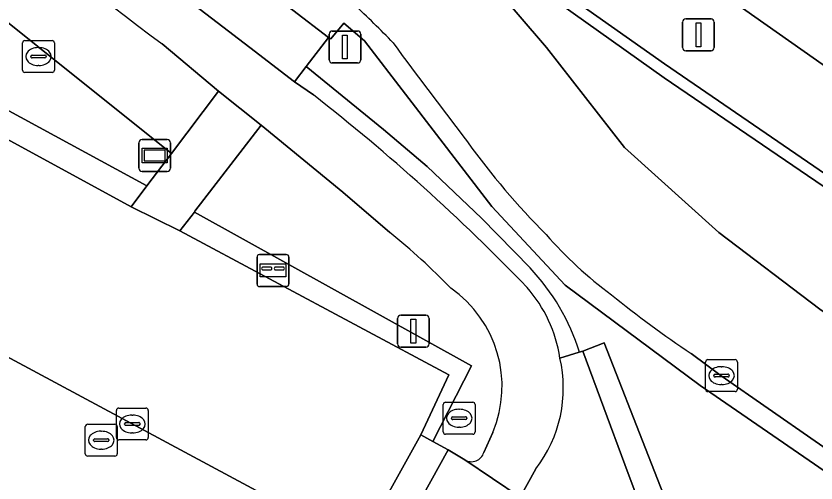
# Model space of a CAD drawing. Extents: x 159489 to 160304, y 383825 to 384531.
# Drawn here: x 160176.96 to 160202.04, y 384004.07 to 384018.7 of the extents above; entities that cross this region are included whole.
import ezdxf

# ---------------------------------------------------------------- set-up
doc = ezdxf.new("R2010")
doc.units = 0
for name, color, linetype in [('IMGEO_Berm_groen', 7, 'Continuous'), ('IMGEO_Berm_open', 7, 'Continuous'), ('IMGEO_Brievenbus', 7, 'Continuous'), ('IMGEO_Fietspad_gesloten', 7, 'Continuous'), ('IMGEO_Fietspad_open', 7, 'Continuous'), ('IMGEO_Groenvoorziening', 7, 'Continuous'), ('IMGEO_Haag', 7, 'Continuous'), ('IMGEO_Informatiebord', 7, 'Continuous'), ('IMGEO_Kolk', 7, 'Continuous'), ('IMGEO_Lichtmast', 7, 'Continuous'), ('IMGEO_OVBaan_gesloten', 7, 'Continuous'), ('IMGEO_Rijbaan_lokaal_gesloten', 7, 'Continuous'), ('IMGEO_Rijbaan_lokaal_open', 7, 'Continuous'), ('IMGEO_Rioolput', 7, 'Continuous'), ('IMGEO_Verkeersbordpaal', 7, 'Continuous'), ('IMGEO_Verkeerseiland_open', 7, 'Continuous'), ('IMGEO_Voetpad_open', 7, 'Continuous')]:
    doc.layers.add(name, color=color, linetype=linetype)

msp = doc.modelspace()

# ---------------------------------------------------------------- linework, layer by layer
at = {"layer": 'IMGEO_Berm_groen'}
for points in [[(160214.093, 384008.867), (160192.033, 384024.368), (160190.364, 384022.091), (160197.288, 384017.199), (160207.188, 384010.424), (160214.517, 384005.523)], [(160198.414, 384007.124), (160194.18, 384010.263), (160191.88, 384012.729), (160189.171, 384016.251), (160187.884, 384017.918), (160187.238, 384018.475), (160186.824, 384017.982), (160186.76, 384018.031), (160186.057, 384017.118), (160188.475, 384015.148), (160189.847, 384013.979), (160191.548, 384012.368), (160193.077, 384010.806)], [(160194.621, 384008.168), (160194.728, 384008.2), (160195.401, 384008.457), (160198.179, 384001.355), (160226.956, 383984.813), (160229.786, 383987.367), (160221.742, 383991.739), (160210.912, 383998.526), (160198.414, 384007.124)]]:
    msp.add_lwpolyline(points, dxfattribs=at)
msp.add_arc((160188.199, 384006.18), 6.723, 17.1999, 43.4803, dxfattribs=at)
at = {"layer": 'IMGEO_Berm_open'}
for points in [[(160171.284, 384029.491), (160174.4, 384027.36), (160180.13, 384023.491), (160183.545, 384021.196), (160183.174, 384020.627), (160185.635, 384018.885), (160186.76, 384018.031), (160186.824, 384017.982), (160187.238, 384018.475), (160187.884, 384017.918), (160189.171, 384016.251), (160191.88, 384012.729), (160194.18, 384010.263), (160198.414, 384007.124), (160210.912, 383998.526), (160221.742, 383991.739), (160229.786, 383987.367), (160226.956, 383984.813), (160226.628, 383984.32), (160227.188, 383983.998), (160230.463, 383987.072)], [(160192.033, 384024.368), (160191.765, 384024.556), (160189.912, 384022.001), (160197.279, 384016.758), (160211.975, 384006.752)], [(160214.517, 384005.523), (160207.188, 384010.424), (160197.288, 384017.199), (160190.364, 384022.091), (160192.033, 384024.368)], [(160186.057, 384017.118), (160185.689, 384016.64), (160186.285, 384016.225)], [(160193.077, 384010.806), (160191.548, 384012.368), (160189.847, 384013.979), (160188.475, 384015.148), (160186.057, 384017.118)], [(160194.011, 384007.982), (160194.621, 384008.168)], [(160213.754, 383997.435), (160207.26, 384001.763), (160203.494, 384004.355), (160199.073, 384007.428), (160198.13, 384008.122)]]:
    msp.add_lwpolyline(points, dxfattribs=at)
for centre, radius, start, end in [((160169.438, 383999.34), 26.779, 43.7478, 47.4296), ((160342.269, 384130.682), 190.493, 216.3188, 217.48596), ((160147.483, 383966.427), 63.131, 43.88925, 52.07489), ((160210.917, 384029.09), 24.448, 215.9002, 224.8323), ((160203.267, 384020.306), 12.857, 221.1041, 233.5699), ((160188.199, 384006.18), 6.723, 17.1999, 43.4803), ((160189.76, 384007.345), 4.299, 8.5161, 41.4836), ((160216.727, 384036), 33.511, 230.9872, 236.2926)]:
    msp.add_arc(centre, radius, start, end, dxfattribs=at)
at = {"layer": 'IMGEO_Brievenbus'}
for p, q in [((160184.514, 384010.298), (160184.514, 384011.139)), ((160184.514, 384011.139), (160184.514, 384010.298)), ((160184.589, 384011.223), (160185.43, 384011.223)), ((160185.43, 384011.223), (160184.589, 384011.223)), ((160185.514, 384011.148), (160185.514, 384010.307)), ((160185.514, 384010.307), (160185.514, 384011.148)), ((160184.958, 384010.83), (160184.681, 384010.83)), ((160185.35, 384010.83), (160185.073, 384010.83)), ((160184.681, 384010.746), (160184.958, 384010.746)), ((160185.073, 384010.746), (160185.35, 384010.746)), ((160185.439, 384010.223), (160184.598, 384010.223)), ((160184.598, 384010.223), (160185.439, 384010.223))]:
    msp.add_line(p, q, dxfattribs=at)
msp.add_lwpolyline([(160184.615, 384010.93), (160185.422, 384010.93), (160185.422, 384010.525), (160184.615, 384010.525), (160184.615, 384010.93)], dxfattribs=at)
for centre, radius, start, end in [((160184.592, 384011.145), 0.0779, 92.4484, 184.2845), ((160184.592, 384011.145), 0.0779, 92.4484, 184.2845), ((160185.436, 384011.145), 0.0779, 2.4484, 94.2845), ((160185.436, 384011.145), 0.0779, 2.4484, 94.2845), ((160184.711, 384010.788), 0.0519, 125.8089, 234.1911), ((160184.927, 384010.788), 0.0519, 305.8089, 54.1911), ((160185.104, 384010.788), 0.0519, 125.8089, 234.1911), ((160185.32, 384010.788), 0.0519, 305.8089, 54.1911), ((160184.592, 384010.301), 0.0779, 182.4484, 274.2845), ((160184.592, 384010.301), 0.0779, 182.4484, 274.2845), ((160185.436, 384010.301), 0.0779, 272.4484, 4.2845), ((160185.436, 384010.301), 0.0779, 272.4484, 4.2845)]:
    msp.add_arc(centre, radius, start, end, dxfattribs=at)
at = {"layer": 'IMGEO_Fietspad_gesloten'}
for points in [[(160186.285, 384016.225), (160185.689, 384016.64), (160184.291, 384017.718), (160182.241, 384019.286), (160173.322, 384026.105), (160170.479, 384028.424)], [(160181.542, 384017.824), (160183.304, 384016.343), (160184.648, 384015.282), (160187.202, 384013.183), (160188.683, 384011.914)], [(160191.909, 384005.651), (160191.626, 384005.025)], [(160229.803, 383982.15), (160229.567, 383982.285), (160229.169, 383982.512), (160226.953, 383983.777), (160216.335, 383989.841), (160192.589, 384003.302), (160192.767, 384003.622), (160191.026, 384004.793), (160190.504, 384005.107), (160188.55, 384001.577), (160201.372, 383994.348), (160223.515, 383981.702), (160229.916, 383977.957), (160233.553, 383975.84), (160236.189, 383977.908), (160236.426, 383978.195)], [(160191.026, 384004.793), (160192.767, 384003.622), (160193.262, 384004.511)]]:
    msp.add_lwpolyline(points, dxfattribs=at)
for centre, radius, start, end in [((160411.383, 384322.615), 381.739, 230.65996, 232.98021), ((160147.483, 383966.427), 63.131, 43.88925, 52.07489), ((160175.698, 383995.825), 20.675, 43.9247, 51.0925), ((160188.464, 384007.096), 3.735, 337.2458, 55.334), ((160189.76, 384007.345), 4.299, 8.5161, 41.4836), ((160189.963, 384007.039), 4.156, 322.5355, 13.1104), ((160191.238, 384005.138), 0.404, 238.4356, 343.8441)]:
    msp.add_arc(centre, radius, start, end, dxfattribs=at)
at = {"layer": 'IMGEO_Fietspad_open'}
msp.add_lwpolyline([(160184.648, 384015.282), (160183.304, 384016.343), (160181.832, 384014.395), (160181.06, 384013.373), (160180.567, 384012.72), (160182.097, 384011.968), (160182.548, 384012.554), (160182.568, 384012.58)], close=True, dxfattribs=at)
at = {"layer": 'IMGEO_Groenvoorziening'}
for points in [[(160131.209, 384039.227), (160154.779, 384026.564), (160157.18, 384030.947), (160159.808, 384029.547), (160157.408, 384025.152), (160157.615, 384025.041), (160160.198, 384029.912), (160160.718, 384029.61), (160158.589, 384025.586), (160181.06, 384013.373), (160181.832, 384014.395), (160165.111, 384027.771), (160150.52, 384039.966)], [(160188.683, 384011.914), (160187.202, 384013.183), (160184.648, 384015.282), (160182.568, 384012.58), (160182.548, 384012.554), (160191.243, 384007.736), (160190.022, 384005.371), (160190.504, 384005.107), (160191.026, 384004.793)], [(160191.626, 384005.025), (160191.909, 384005.651)]]:
    msp.add_lwpolyline(points, dxfattribs=at)
for points in [[(160158.589, 384025.586), (160160.718, 384029.61), (160160.198, 384029.912), (160157.615, 384025.041), (160157.797, 384024.943), (160160.959, 384023.29), (160174.067, 384016.228), (160174.948, 384015.783), (160180.567, 384012.72), (160181.06, 384013.373)], [(160182.548, 384012.554), (160182.097, 384011.968), (160190.53, 384007.455), (160189.651, 384005.574), (160190.022, 384005.371), (160191.243, 384007.736)], [(160194.728, 384008.2), (160196.044, 384004.651), (160197.413, 384000.985), (160216.644, 383990.067), (160226.628, 383984.32), (160226.956, 383984.813), (160198.179, 384001.355), (160195.401, 384008.457)]]:
    msp.add_lwpolyline(points, close=True, dxfattribs=at)
for centre, radius, start, end in [((160175.698, 383995.825), 20.675, 43.9247, 51.0925), ((160188.464, 384007.096), 3.735, 337.2458, 55.334), ((160191.238, 384005.138), 0.404, 238.4356, 343.8441)]:
    msp.add_arc(centre, radius, start, end, dxfattribs=at)
at = {"layer": 'IMGEO_Haag'}
for points in [[(160158.589, 384025.586), (160160.718, 384029.61), (160160.198, 384029.912), (160157.615, 384025.041), (160157.797, 384024.943), (160160.959, 384023.29), (160174.067, 384016.228), (160174.948, 384015.783), (160180.567, 384012.72), (160181.06, 384013.373)], [(160182.548, 384012.554), (160182.097, 384011.968), (160190.53, 384007.455), (160189.651, 384005.574), (160190.022, 384005.371), (160191.243, 384007.736)], [(160194.728, 384008.2), (160196.044, 384004.651), (160197.413, 384000.985), (160216.644, 383990.067), (160226.628, 383984.32), (160226.956, 383984.813), (160198.179, 384001.355), (160195.401, 384008.457)]]:
    msp.add_lwpolyline(points, close=True, dxfattribs=at)
at = {"layer": 'IMGEO_Informatiebord'}
for p, q in [((160180.908, 384014.828), (160181.698, 384014.828)), ((160181.698, 384014.828), (160180.908, 384014.828)), ((160180.808, 384013.928), (160180.808, 384014.728)), ((160180.808, 384014.728), (160180.808, 384013.928)), ((160181.798, 384014.728), (160181.798, 384013.928)), ((160181.798, 384013.928), (160181.798, 384014.728)), ((160181.698, 384013.828), (160180.908, 384013.828)), ((160180.908, 384013.828), (160181.698, 384013.828))]:
    msp.add_line(p, q, dxfattribs=at)
for points in [[(160180.909, 384014.56), (160181.697, 384014.56), (160181.697, 384014.096), (160180.909, 384014.096), (160180.909, 384014.56)], [(160180.974, 384014.495), (160180.974, 384014.161), (160181.632, 384014.161), (160181.632, 384014.495), (160180.974, 384014.495)]]:
    msp.add_lwpolyline(points, dxfattribs=at)
for centre, start, end in [((160180.908, 384014.728), 90, 180), ((160180.908, 384014.728), 90, 180), ((160181.698, 384014.728), 0, 90), ((160181.698, 384014.728), 360, 90), ((160180.908, 384013.928), 180, 270), ((160180.908, 384013.928), 180, 270), ((160181.698, 384013.928), 270, 0), ((160181.698, 384013.928), 270, 0)]:
    msp.add_arc(centre, 0.1, start, end, dxfattribs=at)
at = {"layer": 'IMGEO_Kolk'}
for p, q in [((160198.58, 384007.005), (160198.58, 384007.857)), ((160198.655, 384007.931), (160199.507, 384007.931)), ((160199.581, 384007.857), (160199.581, 384007.005)), ((160199.068, 384007.711), (160199.093, 384007.711)), ((160198.839, 384007.425), (160198.839, 384007.437)), ((160199.277, 384007.388), (160198.879, 384007.388)), ((160198.882, 384007.474), (160199.28, 384007.474)), ((160199.323, 384007.437), (160199.323, 384007.425)), ((160199.091, 384007.151), (160199.066, 384007.151)), ((160199.507, 384006.931), (160198.655, 384006.931)), ((160190.429, 384006.595), (160191.281, 384006.595)), ((160180.103, 384005.489), (160180.103, 384006.341)), ((160180.178, 384006.415), (160181.03, 384006.415)), ((160181.104, 384006.341), (160181.104, 384005.489)), ((160190.354, 384005.669), (160190.354, 384006.521)), ((160190.842, 384006.375), (160190.867, 384006.375)), ((160191.355, 384006.521), (160191.355, 384005.669)), ((160180.591, 384006.195), (160180.616, 384006.195)), ((160190.613, 384006.089), (160190.613, 384006.101)), ((160191.051, 384006.052), (160190.653, 384006.052)), ((160190.656, 384006.138), (160191.054, 384006.138)), ((160191.097, 384006.101), (160191.097, 384006.089)), ((160180.362, 384005.909), (160180.362, 384005.921)), ((160180.8, 384005.872), (160180.402, 384005.872)), ((160180.405, 384005.958), (160180.803, 384005.958)), ((160180.846, 384005.921), (160180.846, 384005.909)), ((160190.865, 384005.815), (160190.84, 384005.815)), ((160180.614, 384005.635), (160180.589, 384005.635)), ((160191.281, 384005.595), (160190.429, 384005.595)), ((160181.03, 384005.415), (160180.178, 384005.415))]:
    msp.add_line(p, q, dxfattribs=at)
for points in [[(160198.58, 384007.005), (160198.58, 384007.857)], [(160198.655, 384007.931), (160199.507, 384007.931)], [(160199.581, 384007.857), (160199.581, 384007.005)], [(160199.507, 384006.931), (160198.655, 384006.931)], [(160190.429, 384006.595), (160191.281, 384006.595)], [(160180.103, 384005.489), (160180.103, 384006.341)], [(160180.178, 384006.415), (160181.03, 384006.415)], [(160181.104, 384006.341), (160181.104, 384005.489)], [(160190.354, 384005.669), (160190.354, 384006.521)], [(160191.355, 384006.521), (160191.355, 384005.669)], [(160191.281, 384005.595), (160190.429, 384005.595)], [(160181.03, 384005.415), (160180.178, 384005.415)]]:
    msp.add_lwpolyline(points, dxfattribs=at)
for centre, radius, start, end in [((160198.657, 384007.855), 0.0765, 91.552, 178.448), ((160198.657, 384007.855), 0.0765, 91.552, 178.448), ((160199.505, 384007.855), 0.0765, 1.552, 88.448), ((160199.505, 384007.855), 0.0765, 1.552, 88.448), ((160198.879, 384007.434), 0.0403, 85.8775, 175.7526), ((160198.876, 384007.424), 0.0366, 178.938, 274.7102), ((160199.28, 384007.431), 0.043, 264.8664, 352.4533), ((160199.284, 384007.436), 0.0386, 1.7309, 96.639), ((160198.657, 384007.007), 0.0765, 181.552, 268.448), ((160198.657, 384007.007), 0.0765, 181.552, 268.448), ((160199.505, 384007.007), 0.0765, 271.552, 358.448), ((160199.505, 384007.007), 0.0765, 271.552, 358.448), ((160190.431, 384006.519), 0.0765, 91.552, 178.448), ((160190.431, 384006.519), 0.0765, 91.552, 178.448), ((160191.279, 384006.519), 0.0765, 1.552, 88.448), ((160191.279, 384006.519), 0.0765, 1.552, 88.448), ((160180.18, 384006.339), 0.0765, 91.552, 178.448), ((160180.18, 384006.339), 0.0765, 91.552, 178.448), ((160181.028, 384006.339), 0.0765, 1.552, 88.448), ((160181.028, 384006.339), 0.0765, 1.552, 88.448), ((160190.653, 384006.098), 0.0403, 85.8775, 175.7526), ((160190.65, 384006.088), 0.0366, 178.938, 274.7102), ((160191.054, 384006.095), 0.043, 264.8664, 352.4533), ((160191.058, 384006.1), 0.0386, 1.7309, 96.639), ((160180.402, 384005.918), 0.0403, 85.8775, 175.7526), ((160180.399, 384005.908), 0.0366, 178.938, 274.7102), ((160180.803, 384005.915), 0.043, 264.8664, 352.4533), ((160180.807, 384005.92), 0.0386, 1.7309, 96.639), ((160190.431, 384005.671), 0.0765, 181.552, 268.448), ((160190.431, 384005.671), 0.0765, 181.552, 268.448), ((160191.279, 384005.671), 0.0765, 271.552, 358.448), ((160191.279, 384005.671), 0.0765, 271.552, 358.448), ((160180.18, 384005.491), 0.0765, 181.552, 268.448), ((160180.18, 384005.491), 0.0765, 181.552, 268.448), ((160181.028, 384005.491), 0.0765, 271.552, 358.448), ((160181.028, 384005.491), 0.0765, 271.552, 358.448)]:
    msp.add_arc(centre, radius, start, end, dxfattribs=at)
for centre, major_axis, ratio, start_param, end_param in [((160199.067, 384007.431), (-0.387, 0.002), 0.722429, 4.712389, 7.853982), ((160199.092, 384007.431), (-0.39, 0.002), 0.717154, 1.570796, 4.712389), ((160190.841, 384006.095), (-0.387, 0.002), 0.722429, 4.712389, 7.853982), ((160190.866, 384006.095), (-0.39, 0.002), 0.717154, 1.570796, 4.712389), ((160180.59, 384005.915), (-0.387, 0.002), 0.722429, 4.712389, 7.853982), ((160180.615, 384005.915), (-0.39, 0.002), 0.717154, 1.570796, 4.712389)]:
    msp.add_ellipse(centre, major_axis=major_axis, ratio=ratio, start_param=start_param, end_param=end_param, dxfattribs=at)
at = {"layer": 'IMGEO_Lichtmast'}
for p, q in [((160197.961, 384018.61), (160198.751, 384018.61)), ((160198.751, 384018.61), (160197.961, 384018.61)), ((160197.861, 384017.71), (160197.861, 384018.51)), ((160197.861, 384018.51), (160197.861, 384017.71)), ((160198.851, 384018.51), (160198.851, 384017.71)), ((160198.851, 384017.71), (160198.851, 384018.51)), ((160198.751, 384017.61), (160197.961, 384017.61)), ((160197.961, 384017.61), (160198.751, 384017.61)), ((160189.019, 384009.323), (160189.809, 384009.323)), ((160189.809, 384009.323), (160189.019, 384009.323)), ((160188.919, 384008.423), (160188.919, 384009.223)), ((160188.919, 384009.223), (160188.919, 384008.423)), ((160189.909, 384009.223), (160189.909, 384008.423)), ((160189.909, 384008.423), (160189.909, 384009.223)), ((160189.809, 384008.323), (160189.019, 384008.323)), ((160189.019, 384008.323), (160189.809, 384008.323))]:
    msp.add_line(p, q, dxfattribs=at)
for points in [[(160198.281, 384018.485), (160198.431, 384018.485), (160198.431, 384017.735), (160198.281, 384017.735), (160198.281, 384018.485)], [(160189.339, 384009.198), (160189.489, 384009.198), (160189.489, 384008.448), (160189.339, 384008.448), (160189.339, 384009.198)]]:
    msp.add_lwpolyline(points, dxfattribs=at)
for centre, start, end in [((160197.961, 384018.51), 90, 180), ((160197.961, 384018.51), 90, 180), ((160198.751, 384018.51), 0, 90), ((160198.751, 384018.51), 360, 90), ((160197.961, 384017.71), 180, 270), ((160197.961, 384017.71), 180, 270), ((160198.751, 384017.71), 270, 0), ((160198.751, 384017.71), 270, 0), ((160189.019, 384009.223), 90, 180), ((160189.019, 384009.223), 90, 180), ((160189.809, 384009.223), 0, 90), ((160189.809, 384009.223), 360, 90), ((160189.019, 384008.423), 180, 270), ((160189.019, 384008.423), 180, 270), ((160189.809, 384008.423), 270, 0), ((160189.809, 384008.423), 270, 0)]:
    msp.add_arc(centre, 0.1, start, end, dxfattribs=at)
at = {"layer": 'IMGEO_OVBaan_gesloten'}
msp.add_lwpolyline([(160140.973, 384071.696), (160132.364, 384080.101), (160126.671, 384085.78), (160121.497, 384090.909), (160120.074, 384092.332), (160117.812, 384090.09), (160120.53, 384087.34), (160120.706, 384087.162), (160130.716, 384077.192), (160143.29, 384064.966), (160151.014, 384057.786), (160158.099, 384051.509), (160167.768, 384043.203), (160168.075, 384042.939), (160180.122, 384033.232), (160180.398, 384033.017), (160184.203, 384030.049), (160189.688, 384026.016), (160189.992, 384025.804), (160191.765, 384024.556), (160192.033, 384024.368), (160214.093, 384008.867), (160218.72, 384005.678)], dxfattribs=at)
at = {"layer": 'IMGEO_Rijbaan_lokaal_gesloten'}
for points in [[(160223.143, 383991.747), (160224.64, 383990.945), (160230.445, 383987.768), (160233.21, 383990.207), (160230.94, 383991.406), (160226.066, 383994.102), (160221.474, 383996.782), (160215.453, 384000.497), (160208.731, 384004.945), (160202.167, 384009.511), (160198.995, 384011.919), (160196.039, 384014.58), (160193.588, 384017.718), (160189.912, 384022.001), (160188.181, 384023.28), (160181.904, 384027.951)], [(160211.975, 384006.752), (160197.279, 384016.758), (160189.912, 384022.001), (160193.588, 384017.718), (160196.039, 384014.58), (160198.995, 384011.919), (160202.167, 384009.511), (160208.731, 384004.945), (160215.453, 384000.497), (160221.474, 383996.782), (160226.066, 383994.102), (160230.94, 383991.406), (160233.21, 383990.207), (160235.839, 383992.526), (160229.073, 383996.182)], [(160198.13, 384008.122), (160199.073, 384007.428), (160203.494, 384004.355), (160207.26, 384001.763), (160213.754, 383997.435)]]:
    msp.add_lwpolyline(points, dxfattribs=at)
for centre, radius, start, end in [((160169.438, 383999.34), 26.779, 43.7478, 47.4296), ((160342.269, 384130.682), 190.493, 216.3188, 217.48596), ((160210.917, 384029.09), 24.448, 215.9002, 224.8323), ((160203.267, 384020.306), 12.857, 221.1041, 233.5699), ((160216.727, 384036), 33.511, 230.9872, 236.2926)]:
    msp.add_arc(centre, radius, start, end, dxfattribs=at)
at = {"layer": 'IMGEO_Rijbaan_lokaal_open'}
for points in [[(160182.097, 384011.968), (160180.567, 384012.72), (160174.948, 384015.783), (160172.127, 384010.464), (160175.513, 384008.647), (160187.713, 384002.099), (160189.651, 384005.574), (160190.53, 384007.455)], [(160190.504, 384005.107), (160190.022, 384005.371), (160189.651, 384005.574), (160187.713, 384002.099), (160188.55, 384001.577)]]:
    msp.add_lwpolyline(points, close=True, dxfattribs=at)
at = {"layer": 'IMGEO_Rioolput'}
for p, q in [((160177.16, 384017.004), (160177.16, 384017.856)), ((160177.235, 384017.93), (160178.087, 384017.93)), ((160178.161, 384017.856), (160178.161, 384017.004)), ((160177.648, 384017.71), (160177.673, 384017.71)), ((160177.419, 384017.424), (160177.419, 384017.436)), ((160177.857, 384017.387), (160177.459, 384017.387)), ((160177.462, 384017.473), (160177.86, 384017.473)), ((160177.903, 384017.436), (160177.903, 384017.424)), ((160177.671, 384017.15), (160177.646, 384017.15)), ((160178.087, 384016.93), (160177.235, 384016.93)), ((160179.129, 384004.982), (160179.129, 384005.834)), ((160179.204, 384005.908), (160180.056, 384005.908)), ((160180.13, 384005.834), (160180.13, 384004.982)), ((160179.617, 384005.688), (160179.642, 384005.688)), ((160179.388, 384005.402), (160179.388, 384005.414)), ((160179.826, 384005.365), (160179.428, 384005.365)), ((160179.431, 384005.451), (160179.829, 384005.451)), ((160179.872, 384005.414), (160179.872, 384005.402)), ((160179.64, 384005.128), (160179.615, 384005.128)), ((160180.056, 384004.908), (160179.204, 384004.908))]:
    msp.add_line(p, q, dxfattribs=at)
for points in [[(160177.16, 384017.004), (160177.16, 384017.856)], [(160177.235, 384017.93), (160178.087, 384017.93)], [(160178.161, 384017.856), (160178.161, 384017.004)], [(160178.087, 384016.93), (160177.235, 384016.93)], [(160179.129, 384004.982), (160179.129, 384005.834)], [(160179.204, 384005.908), (160180.056, 384005.908)], [(160180.13, 384005.834), (160180.13, 384004.982)], [(160180.056, 384004.908), (160179.204, 384004.908)]]:
    msp.add_lwpolyline(points, dxfattribs=at)
for centre, radius, start, end in [((160177.237, 384017.854), 0.0765, 91.552, 178.448), ((160177.237, 384017.854), 0.0765, 91.552, 178.448), ((160178.085, 384017.854), 0.0765, 1.552, 88.448), ((160178.085, 384017.854), 0.0765, 1.552, 88.448), ((160177.459, 384017.433), 0.0403, 85.8775, 175.7526), ((160177.456, 384017.423), 0.0366, 178.938, 274.7102), ((160177.86, 384017.43), 0.043, 264.8664, 352.4533), ((160177.864, 384017.435), 0.0386, 1.7309, 96.639), ((160177.237, 384017.006), 0.0765, 181.552, 268.448), ((160177.237, 384017.006), 0.0765, 181.552, 268.448), ((160178.085, 384017.006), 0.0765, 271.552, 358.448), ((160178.085, 384017.006), 0.0765, 271.552, 358.448), ((160179.206, 384005.832), 0.0765, 91.552, 178.448), ((160179.206, 384005.832), 0.0765, 91.552, 178.448), ((160180.054, 384005.832), 0.0765, 1.552, 88.448), ((160180.054, 384005.832), 0.0765, 1.552, 88.448), ((160179.428, 384005.411), 0.0403, 85.8775, 175.7526), ((160179.425, 384005.401), 0.0366, 178.938, 274.7102), ((160179.829, 384005.408), 0.043, 264.8664, 352.4533), ((160179.833, 384005.413), 0.0386, 1.7309, 96.639), ((160179.206, 384004.984), 0.0765, 181.552, 268.448), ((160179.206, 384004.984), 0.0765, 181.552, 268.448), ((160180.054, 384004.984), 0.0765, 271.552, 358.448), ((160180.054, 384004.984), 0.0765, 271.552, 358.448)]:
    msp.add_arc(centre, radius, start, end, dxfattribs=at)
for centre, major_axis, ratio, start_param, end_param in [((160177.647, 384017.43), (-0.387, 0.002), 0.722429, 4.712389, 7.853982), ((160177.672, 384017.43), (-0.39, 0.002), 0.717154, 1.570796, 4.712389), ((160179.616, 384005.408), (-0.387, 0.002), 0.722429, 4.712389, 7.853982), ((160179.641, 384005.408), (-0.39, 0.002), 0.717154, 1.570796, 4.712389)]:
    msp.add_ellipse(centre, major_axis=major_axis, ratio=ratio, start_param=start_param, end_param=end_param, dxfattribs=at)
at = {"layer": 'IMGEO_Verkeersbordpaal'}
for p, q in [((160186.774, 384017.329), (160186.774, 384018.129)), ((160186.774, 384018.129), (160186.774, 384017.329)), ((160186.874, 384018.229), (160187.664, 384018.229)), ((160187.664, 384018.229), (160186.874, 384018.229)), ((160187.764, 384018.129), (160187.764, 384017.329)), ((160187.764, 384017.329), (160187.764, 384018.129)), ((160187.664, 384017.229), (160186.874, 384017.229)), ((160186.874, 384017.229), (160187.664, 384017.229))]:
    msp.add_line(p, q, dxfattribs=at)
msp.add_lwpolyline([(160187.194, 384018.104), (160187.344, 384018.104), (160187.344, 384017.354), (160187.194, 384017.354), (160187.194, 384018.104)], dxfattribs=at)
for centre, start, end in [((160186.874, 384018.129), 90, 180), ((160186.874, 384018.129), 90, 180), ((160187.664, 384018.129), 0, 90), ((160187.664, 384018.129), 360, 90), ((160186.874, 384017.329), 180, 270), ((160186.874, 384017.329), 180, 270), ((160187.664, 384017.329), 270, 0), ((160187.664, 384017.329), 270, 0)]:
    msp.add_arc(centre, 0.1, start, end, dxfattribs=at)
at = {"layer": 'IMGEO_Verkeerseiland_open'}
for points in [[(160196.044, 384004.651), (160194.728, 384008.2), (160194.621, 384008.168), (160194.011, 384007.982)], [(160193.262, 384004.511), (160192.767, 384003.622), (160197.413, 384000.985), (160196.044, 384004.651)]]:
    msp.add_lwpolyline(points, dxfattribs=at)
msp.add_arc((160189.963, 384007.039), 4.156, 322.5355, 13.1104, dxfattribs=at)
at = {"layer": 'IMGEO_Voetpad_open'}
for points in [[(160223.515, 383981.702), (160201.372, 383994.348), (160188.55, 384001.577), (160187.713, 384002.099), (160175.513, 384008.647), (160172.127, 384010.464), (160171.245, 384010.937), (160125.267, 384035.607)], [(160165.111, 384027.771), (160181.832, 384014.395), (160183.304, 384016.343), (160181.542, 384017.824)]]:
    msp.add_lwpolyline(points, dxfattribs=at)
msp.add_lwpolyline([(160183.174, 384020.627), (160182.593, 384019.793), (160182.241, 384019.286), (160184.291, 384017.718), (160185.689, 384016.64), (160186.057, 384017.118), (160186.76, 384018.031), (160185.635, 384018.885)], close=True, dxfattribs=at)
msp.add_arc((160411.383, 384322.615), 381.739, 230.65996, 232.98021, dxfattribs=at)

doc.saveas('drawing.dxf')
